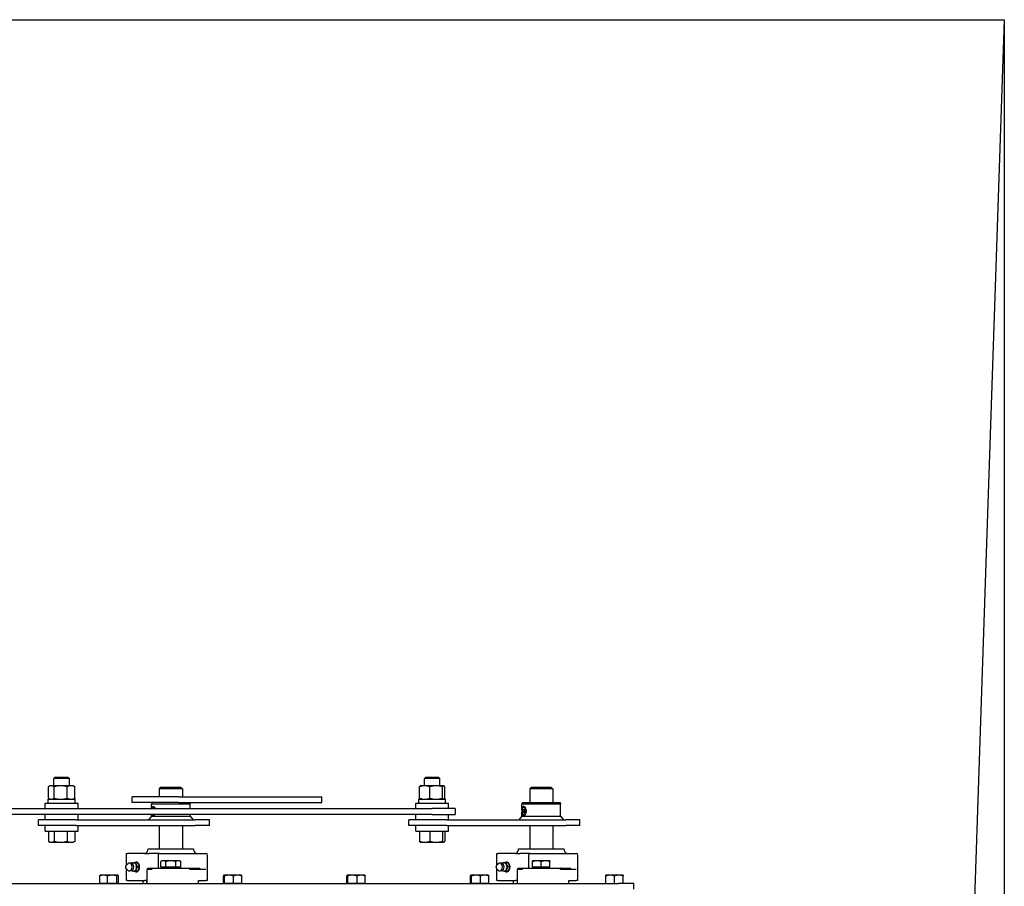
# Model space of a CAD drawing. Header units: inches. Extents: x 24 to 1128, y -69 to 748.
# Tile 590 of 656: x 532 to 564, y 642 to 670. Entities that reach past the tile are written whole.
import ezdxf

# ---------------------------------------------------------------- set-up
doc = ezdxf.new("R2010")
doc.units = ezdxf.units.IN
doc.header["$LTSCALE"] = 32
doc.header["$MEASUREMENT"] = 0
doc.layers.add('Visible (ANSI)', color=7, linetype='Continuous', lineweight=30)

msp = doc.modelspace()

# ---------------------------------------------------------------- linework, layer by layer
at = {"layer": 'Visible (ANSI)'}
for p, q in [((510.15563, 669.66853), (564.15563, 669.66853)), ((564.15563, 669.66853), (563.15563, 640.29353)), ((564.15563, 669.66853), (564.15563, 558.91853)), ((533.41729, 645.11653), (533.3701, 645.07076)), ((533.8701, 645.07076), (533.3701, 645.07076)), ((533.3701, 644.83553), (533.3701, 645.07076)), ((533.41729, 645.11653), (533.82291, 645.11653)), ((533.82291, 645.11653), (533.8701, 645.07076)), ((533.8701, 644.83553), (533.8701, 645.07076)), ((545.41729, 645.11653), (545.3701, 645.07076)), ((545.8701, 645.07076), (545.3701, 645.07076)), ((545.3701, 644.83553), (545.3701, 645.07076)), ((545.41729, 645.11653), (545.82291, 645.11653)), ((545.82291, 645.11653), (545.8701, 645.07076)), ((545.8701, 644.83553), (545.8701, 645.07076)), ((533.18876, 644.43102), (533.18876, 644.80204)), ((533.2451, 644.83553), (533.20648, 644.81323)), ((533.28011, 644.83553), (533.2451, 644.83553)), ((533.58713, 644.83553), (533.28011, 644.83553)), ((533.37146, 644.43102), (533.37146, 644.80204)), ((533.92712, 644.83553), (533.58713, 644.83553)), ((533.8028, 644.43102), (533.8028, 644.80204)), ((533.9951, 644.83553), (533.92712, 644.83553)), ((533.9951, 644.83553), (534.03372, 644.81323)), ((534.05143, 644.43102), (534.05143, 644.80204)), ((536.84313, 644.79353), (536.78063, 644.73103)), ((537.53063, 644.73103), (536.78063, 644.73103)), ((536.78063, 644.73103), (536.78063, 644.48103)), ((536.84313, 644.79353), (537.46813, 644.79353)), ((537.46813, 644.79353), (537.53063, 644.73103)), ((537.53063, 644.73103), (537.53063, 644.48103)), ((545.21303, 644.43102), (545.21303, 644.80204)), ((545.2451, 644.83553), (545.23924, 644.83215)), ((545.37873, 644.83553), (545.2451, 644.83553)), ((545.74795, 644.83553), (545.37873, 644.83553)), ((545.54442, 644.43102), (545.54442, 644.80204)), ((545.98933, 644.83553), (545.74795, 644.83553)), ((545.95149, 644.43102), (545.95149, 644.80204)), ((545.9951, 644.83553), (545.98933, 644.83553)), ((545.9951, 644.83553), (546.00096, 644.83215)), ((546.02717, 644.43102), (546.02717, 644.80204)), ((548.84313, 644.79353), (548.78063, 644.73103)), ((549.53063, 644.73103), (548.78063, 644.73103)), ((548.78063, 644.73103), (548.78063, 644.29353)), ((548.84313, 644.79353), (549.46813, 644.79353)), ((549.46813, 644.79353), (549.53063, 644.73103)), ((549.53063, 644.73103), (549.53063, 644.29353)), ((533.1856, 644.39753), (534.0546, 644.39753)), ((533.1856, 644.27253), (533.1856, 644.39753)), ((533.2451, 644.39753), (533.20648, 644.41983)), ((533.9951, 644.39753), (534.03372, 644.41983)), ((534.0546, 644.27253), (534.0546, 644.39753)), ((537.42028, 644.48103), (535.90563, 644.48103)), ((535.90563, 644.29353), (535.90563, 644.48103)), ((537.42028, 644.29353), (535.90563, 644.29353)), ((536.5457, 644.29353), (536.53063, 644.23728)), ((537.42028, 644.48103), (542.04403, 644.48103)), ((537.42028, 644.29353), (542.04403, 644.29353)), ((537.76556, 644.29353), (537.78063, 644.23728)), ((542.04403, 644.29353), (542.04403, 644.48103)), ((545.1856, 644.39753), (546.0546, 644.39753)), ((545.1856, 644.27253), (545.1856, 644.39753)), ((545.2451, 644.39753), (545.23924, 644.40091)), ((545.9951, 644.39753), (546.00096, 644.40091)), ((546.0546, 644.27253), (546.0546, 644.39753)), ((548.5457, 644.29353), (548.53063, 644.23728)), ((548.5457, 644.29353), (549.76556, 644.29353)), ((549.76556, 644.29353), (549.78063, 644.23728)), ((521.6201, 644.09553), (545.6201, 644.09553)), ((533.0886, 644.27253), (534.1516, 644.27253)), ((533.0886, 644.09553), (533.0886, 644.27253)), ((534.1516, 644.09553), (534.1516, 644.27253)), ((537.78063, 644.23728), (536.53063, 644.23728)), ((536.53063, 644.09553), (536.53063, 644.23728)), ((537.78063, 644.09553), (537.78063, 644.23728)), ((545.0886, 644.27253), (546.1516, 644.27253)), ((545.0886, 644.09553), (545.0886, 644.27253)), ((546.3701, 644.09553), (545.6201, 644.09553)), ((546.1516, 644.09553), (546.1516, 644.27253)), ((546.3701, 644.09553), (546.3701, 643.90803)), ((549.78063, 644.23728), (548.53063, 644.23728)), ((548.53063, 644.05878), (548.53063, 644.23728)), ((548.55963, 644.01228), (548.57239, 644.06641)), ((548.55963, 644.01228), (548.61069, 644.01228)), ((548.57239, 643.95815), (548.55963, 644.01228)), ((548.57239, 644.06641), (548.59792, 644.06641)), ((548.59792, 644.06641), (548.61069, 644.01228)), ((548.61069, 644.01228), (548.59792, 643.95815)), ((549.78063, 643.85282), (549.78063, 644.23728)), ((545.6201, 643.90803), (521.6201, 643.90803)), ((534.09474, 643.73103), (532.8701, 643.73103)), ((532.8701, 643.54353), (532.8701, 643.73103)), ((533.0886, 643.73103), (533.0886, 643.90803)), ((534.09474, 643.73103), (537.9467, 643.73103)), ((534.1516, 643.73103), (534.1516, 643.90803)), ((536.53063, 643.85282), (536.43376, 643.73103)), ((536.53063, 643.85282), (536.53063, 643.90803)), ((536.53063, 643.85282), (536.58516, 643.85282)), ((536.58516, 643.85282), (537.78063, 643.85282)), ((537.78063, 643.85282), (537.78063, 643.90803)), ((537.78063, 643.85282), (537.8775, 643.73103)), ((538.40563, 643.73103), (537.9467, 643.73103)), ((538.40563, 643.54353), (538.40563, 643.73103)), ((546.09474, 643.73103), (544.8701, 643.73103)), ((544.8701, 643.54353), (544.8701, 643.73103)), ((545.0886, 643.73103), (545.0886, 643.90803)), ((545.6201, 643.90803), (546.3701, 643.90803)), ((546.09474, 643.73103), (549.9467, 643.73103)), ((546.1516, 643.73103), (546.1516, 643.90803)), ((548.53063, 643.85282), (548.43376, 643.73103)), ((548.53063, 643.85282), (548.53063, 643.96578)), ((548.53063, 643.85282), (548.58516, 643.85282)), ((548.59792, 643.95815), (548.57239, 643.95815)), ((548.58516, 643.85282), (549.78063, 643.85282)), ((549.78063, 643.85282), (549.8775, 643.73103)), ((550.40563, 643.73103), (549.9467, 643.73103)), ((550.40563, 643.54353), (550.40563, 643.73103)), ((534.09474, 643.54353), (532.8701, 643.54353)), ((533.0886, 643.36653), (533.0886, 643.54353)), ((533.0886, 643.36653), (534.1516, 643.36653)), ((533.18876, 643.36653), (533.18876, 643.03602)), ((533.37146, 643.36653), (533.37146, 643.03602)), ((533.8028, 643.36653), (533.8028, 643.03602)), ((534.05143, 643.36653), (534.05143, 643.03602)), ((534.09474, 643.54353), (537.9467, 643.54353)), ((534.1516, 643.36653), (534.1516, 643.54353)), ((536.78063, 643.54353), (536.78063, 642.79353)), ((537.53063, 643.54353), (537.53063, 642.79353)), ((538.40563, 643.54353), (537.9467, 643.54353)), ((546.09474, 643.54353), (544.8701, 643.54353)), ((545.0886, 643.36653), (545.0886, 643.54353)), ((545.0886, 643.36653), (546.1516, 643.36653)), ((545.21303, 643.36653), (545.21303, 643.03602)), ((545.54442, 643.36653), (545.54442, 643.03602)), ((545.95149, 643.36653), (545.95149, 643.03602)), ((546.02717, 643.36653), (546.02717, 643.03602)), ((546.09474, 643.54353), (549.9467, 643.54353)), ((546.1516, 643.36653), (546.1516, 643.54353)), ((548.78063, 643.54353), (548.78063, 642.79353)), ((549.53063, 643.54353), (549.53063, 642.79353)), ((550.40563, 643.54353), (549.9467, 643.54353)), ((533.2451, 643.00253), (533.20648, 643.02483)), ((533.9951, 643.00253), (534.03372, 643.02483)), ((533.2451, 643.00253), (533.28011, 643.00253)), ((533.28011, 643.00253), (533.58713, 643.00253)), ((533.58713, 643.00253), (533.92712, 643.00253)), ((533.92712, 643.00253), (533.9951, 643.00253)), ((536.42138, 642.79353), (537.88988, 642.79353)), ((545.2451, 643.00253), (545.23924, 643.00591)), ((545.2451, 643.00253), (545.37873, 643.00253)), ((545.37873, 643.00253), (545.74795, 643.00253)), ((545.74795, 643.00253), (545.98933, 643.00253)), ((545.98933, 643.00253), (545.9951, 643.00253)), ((545.9951, 643.00253), (546.00096, 643.00591)), ((548.42138, 642.79353), (549.88988, 642.79353)), ((535.72165, 642.63728), (535.75094, 642.63728)), ((535.72165, 642.27137), (535.72165, 642.63728)), ((536.31662, 642.63728), (535.75094, 642.63728)), ((536.31662, 642.63728), (536.45804, 642.63728)), ((536.78672, 642.63728), (536.45804, 642.63728)), ((536.74756, 642.58728), (536.74756, 642.16853)), ((536.78672, 642.63728), (538.29313, 642.63728)), ((536.83088, 642.19353), (536.83088, 642.37779)), ((536.87438, 642.40291), (536.83223, 642.37857)), ((536.91104, 642.40291), (536.87438, 642.40291)), ((537.15357, 642.40291), (536.91104, 642.40291)), ((536.9912, 642.19353), (536.9912, 642.37779)), ((537.39817, 642.40291), (537.15357, 642.40291)), ((537.31595, 642.19353), (537.31595, 642.37779)), ((537.43688, 642.40291), (537.39817, 642.40291)), ((537.43688, 642.40291), (537.47903, 642.37857)), ((537.48038, 642.19353), (537.48038, 642.37779)), ((538.34313, 641.76853), (538.34313, 642.58728)), ((547.72165, 642.63728), (547.75094, 642.63728)), ((547.72165, 642.27137), (547.72165, 642.63728)), ((548.31662, 642.63728), (547.75094, 642.63728)), ((548.31662, 642.63728), (548.45804, 642.63728)), ((548.78672, 642.63728), (548.45804, 642.63728)), ((548.74756, 642.58728), (548.74756, 642.16853)), ((548.78672, 642.63728), (550.29313, 642.63728)), ((549.01501, 642.40291), (548.87438, 642.40291)), ((548.87438, 642.19353), (548.87438, 642.37779)), ((549.29626, 642.40291), (549.01501, 642.40291)), ((549.15563, 642.19353), (549.15563, 642.37779)), ((549.43688, 642.40291), (549.29626, 642.40291)), ((549.43688, 642.19353), (549.43688, 642.37779)), ((550.34313, 641.76853), (550.34313, 642.58728)), ((535.72165, 641.76853), (535.72165, 642.13444)), ((535.72914, 642.27928), (535.76144, 642.30867)), ((535.72914, 642.12653), (535.76144, 642.09714)), ((536.08133, 642.3407), (536.01522, 642.3407)), ((536.08133, 642.06511), (536.01522, 642.06511)), ((536.13759, 642.2029), (536.07148, 642.2029)), ((536.37353, 642.11853), (536.37353, 641.66853)), ((536.53541, 642.11853), (536.37353, 642.11853)), ((536.40221, 642.16853), (536.40221, 642.11853)), ((536.40221, 642.16853), (536.53541, 642.16853)), ((536.53541, 642.16853), (536.53541, 642.11853)), ((536.54651, 642.16853), (536.53541, 642.16853)), ((536.54651, 642.16853), (537.76475, 642.16853)), ((536.9912, 642.19353), (536.83088, 642.19353)), ((536.90251, 642.19353), (536.90251, 642.16853)), ((537.31595, 642.19353), (536.9912, 642.19353)), ((537.48038, 642.19353), (537.31595, 642.19353)), ((537.40876, 642.19353), (537.40876, 642.16853)), ((537.77586, 642.16853), (537.76475, 642.16853)), ((537.77586, 642.16853), (538.10012, 642.16853)), ((537.77586, 642.11853), (537.77586, 642.16853)), ((538.28474, 642.11853), (537.77586, 642.11853)), ((538.10012, 642.11853), (538.10012, 642.16853)), ((547.72165, 641.76853), (547.72165, 642.13444)), ((547.72914, 642.27928), (547.76144, 642.30867)), ((547.72914, 642.12653), (547.76144, 642.09714)), ((548.08133, 642.3407), (548.01522, 642.3407)), ((548.08133, 642.06511), (548.01522, 642.06511)), ((548.13759, 642.2029), (548.07148, 642.2029)), ((548.37353, 642.11853), (548.37353, 641.66853)), ((548.53541, 642.11853), (548.37353, 642.11853)), ((548.40221, 642.16853), (548.40221, 642.11853)), ((548.40221, 642.16853), (548.53541, 642.16853)), ((548.53541, 642.16853), (548.53541, 642.11853)), ((548.54651, 642.16853), (548.53541, 642.16853)), ((548.54651, 642.16853), (549.76475, 642.16853)), ((549.15563, 642.19353), (548.87438, 642.19353)), ((548.90251, 642.19353), (548.90251, 642.16853)), ((549.43688, 642.19353), (549.15563, 642.19353)), ((549.40876, 642.19353), (549.40876, 642.16853)), ((549.77586, 642.16853), (549.76475, 642.16853)), ((549.77586, 642.16853), (550.10012, 642.16853)), ((549.77586, 642.11853), (549.77586, 642.16853)), ((550.28474, 642.11853), (549.77586, 642.11853)), ((550.10012, 642.11853), (550.10012, 642.16853)), ((534.85238, 641.66853), (534.85238, 641.91144)), ((534.87463, 641.93653), (534.871, 641.93444)), ((534.97817, 641.93653), (534.87463, 641.93653)), ((535.25558, 641.93653), (534.97817, 641.93653)), ((535.10396, 641.66853), (535.10396, 641.91144)), ((535.43305, 641.93653), (535.25558, 641.93653)), ((535.40721, 641.66853), (535.40721, 641.91144)), ((535.43663, 641.93653), (535.43305, 641.93653)), ((535.43663, 641.93653), (535.44027, 641.93444)), ((535.45888, 641.66853), (535.45888, 641.91144)), ((535.75094, 641.76853), (535.72165, 641.76853)), ((535.75094, 641.76853), (536.31662, 641.76853)), ((536.2582, 641.66853), (536.2582, 641.76853)), ((536.37243, 641.76853), (536.31662, 641.76853)), ((536.37243, 641.76853), (536.37243, 641.66853)), ((538.05086, 641.76853), (538.28474, 641.76853)), ((538.05086, 641.66853), (538.05086, 641.76853)), ((538.05307, 641.66853), (538.05307, 641.76853)), ((538.34313, 641.76853), (538.28474, 641.76853)), ((538.85854, 641.66853), (538.85854, 641.91144)), ((538.87463, 641.93653), (538.87293, 641.93555)), ((538.87633, 641.93653), (538.87463, 641.93653)), ((539.04265, 641.93653), (538.87633, 641.93653)), ((538.89411, 641.66853), (538.89411, 641.91144)), ((539.32196, 641.93653), (539.04265, 641.93653)), ((539.1912, 641.66853), (539.1912, 641.91144)), ((539.43663, 641.93653), (539.32196, 641.93653)), ((539.43663, 641.93653), (539.43834, 641.93555)), ((539.45272, 641.66853), (539.45272, 641.91144)), ((542.85854, 641.66853), (542.85854, 641.91144)), ((542.87463, 641.93653), (542.87293, 641.93555)), ((542.87633, 641.93653), (542.87463, 641.93653)), ((543.04265, 641.93653), (542.87633, 641.93653)), ((542.89411, 641.66853), (542.89411, 641.91144)), ((543.32196, 641.93653), (543.04265, 641.93653)), ((543.1912, 641.66853), (543.1912, 641.91144)), ((543.43663, 641.93653), (543.32196, 641.93653)), ((543.43663, 641.93653), (543.43834, 641.93555)), ((543.45272, 641.66853), (543.45272, 641.91144)), ((546.85854, 641.66853), (546.85854, 641.91144)), ((546.87463, 641.93653), (546.87293, 641.93555)), ((546.87633, 641.93653), (546.87463, 641.93653)), ((547.04265, 641.93653), (546.87633, 641.93653)), ((546.89411, 641.66853), (546.89411, 641.91144)), ((547.32196, 641.93653), (547.04265, 641.93653)), ((547.1912, 641.66853), (547.1912, 641.91144)), ((547.43663, 641.93653), (547.32196, 641.93653)), ((547.43663, 641.93653), (547.43834, 641.93555)), ((547.45272, 641.66853), (547.45272, 641.91144)), ((547.75094, 641.76853), (547.72165, 641.76853)), ((547.75094, 641.76853), (548.31662, 641.76853)), ((548.2582, 641.66853), (548.2582, 641.76853)), ((548.37243, 641.76853), (548.31662, 641.76853)), ((548.37243, 641.76853), (548.37243, 641.66853)), ((550.05086, 641.76853), (550.28474, 641.76853)), ((550.05086, 641.66853), (550.05086, 641.76853)), ((550.05307, 641.66853), (550.05307, 641.76853)), ((550.34313, 641.76853), (550.28474, 641.76853)), ((551.39013, 641.93653), (551.24963, 641.93653)), ((551.24963, 641.66853), (551.24963, 641.91143)), ((551.67113, 641.93653), (551.39013, 641.93653)), ((551.53063, 641.66853), (551.53063, 641.91143)), ((551.81163, 641.93653), (551.67113, 641.93653)), ((551.81163, 641.66853), (551.81163, 641.91143)), ((522.65563, 641.66853), (551.65563, 641.66853)), ((534.97817, 641.66853), (534.85238, 641.66853)), ((534.87463, 641.66853), (534.87463, 641.66853)), ((535.10396, 641.66853), (534.97817, 641.66853)), ((535.25558, 641.66853), (535.10396, 641.66853)), ((535.40721, 641.66853), (535.25558, 641.66853)), ((535.43305, 641.66853), (535.40721, 641.66853)), ((535.45888, 641.66853), (535.43305, 641.66853)), ((535.43663, 641.66853), (535.43663, 641.66853)), ((538.87633, 641.66853), (538.85854, 641.66853)), ((538.87463, 641.66853), (538.87463, 641.66853)), ((538.89411, 641.66853), (538.87633, 641.66853)), ((539.04265, 641.66853), (538.89411, 641.66853)), ((539.1912, 641.66853), (539.04265, 641.66853)), ((539.32196, 641.66853), (539.1912, 641.66853)), ((539.45272, 641.66853), (539.32196, 641.66853)), ((539.43663, 641.66853), (539.43663, 641.66853)), ((542.87633, 641.66853), (542.85854, 641.66853)), ((542.87463, 641.66853), (542.87463, 641.66853)), ((542.89411, 641.66853), (542.87633, 641.66853)), ((543.04265, 641.66853), (542.89411, 641.66853)), ((543.1912, 641.66853), (543.04265, 641.66853)), ((543.32196, 641.66853), (543.1912, 641.66853)), ((543.45272, 641.66853), (543.32196, 641.66853)), ((543.43663, 641.66853), (543.43663, 641.66853)), ((546.87633, 641.66853), (546.85854, 641.66853)), ((546.87463, 641.66853), (546.87463, 641.66853)), ((546.89411, 641.66853), (546.87633, 641.66853)), ((547.04265, 641.66853), (546.89411, 641.66853)), ((547.1912, 641.66853), (547.04265, 641.66853)), ((547.32196, 641.66853), (547.1912, 641.66853)), ((547.45272, 641.66853), (547.32196, 641.66853)), ((547.43663, 641.66853), (547.43663, 641.66853)), ((552.15563, 641.66853), (551.65563, 641.66853)), ((552.15563, 641.48103), (552.15563, 641.66853))]:
    msp.add_line(p, q, dxfattribs=at)
for centre, radius, start, end in [((536.23388, 642.79353), 0.1875, 303.55731, 0), ((538.07738, 642.79353), 0.1875, 180, 236.44269), ((548.23388, 642.79353), 0.1875, 303.55731, 0), ((550.07738, 642.79353), 0.1875, 180, 236.44269), ((538.29313, 642.58728), 0.05, 0, 90), ((550.29313, 642.58728), 0.05, 0, 90), ((535.82625, 642.2029), 0.12795, 35.043536, 105.134486), ((535.82625, 642.2029), 0.12795, 254.865514, 324.956464), ((547.82625, 642.2029), 0.12795, 35.043536, 105.134486), ((547.82625, 642.2029), 0.12795, 254.865514, 324.956464)]:
    msp.add_arc(centre, radius, start, end, dxfattribs=at)
for centre, major_axis, ratio, start_param, end_param in [((536.59157, 644.01228), (0, 0.15625), 0.40848832, 0.6410601, 1.00889045), ((536.58516, 644.01228), (0, 0.1232), 0.40848832, 5.45434424, 7.11202637), ((536.59157, 644.01228), (0, 0.15625), 0.40848832, 0.0499045, 0.6410601), ((536.59157, 644.01228), (0, -0.15625), 0.40848832, 2.13270221, 2.50053255), ((548.59157, 644.01228), (0, 0.15625), 0.40848832, 0.6410601, 2.50053255), ((548.59157, 644.01228), (0, 0.15625), 0.40848832, 0.0499045, 0.6410601), ((548.59157, 644.01228), (0, -0.15625), 0.40848832, 0.6410601, 2.50053255), ((536.59157, 644.01228), (0, 0.15625), 0.40848832, 2.30123975, 2.50053255), ((536.59157, 644.01228), (0, -0.15625), 0.40848832, 5.6421252, 6.23328081), ((536.58516, 644.01228), (0, -0.1232), 0.40848832, 5.72117409, 6.84519653), ((536.59157, 644.01228), (0, -0.15625), 0.40848832, 0.6410601, 0.8403529), ((548.59157, 644.01228), (0, -0.15625), 0.40848832, 5.6421252, 6.23328081), ((535.80954, 642.2029), (0, 0.12575), 0.70710678, 2.5699821, 6.85479586), ((535.95026, 642.2029), (0, 0.1378), 0.70710678, 0, 0.63680804), ((535.95026, 642.2029), (0, -0.1378), 0.70710678, 5.64637727, 6.28318531), ((535.87863, 642.2029), (0, -0.10433), 0.70710678, 0.78949219, 2.35210046), ((535.95026, 642.2029), (0, 0.1378), 0.70710678, 5.23598776, 6.28318531), ((535.95026, 642.2029), (0, -0.1378), 0.70710678, 0, 1.04719755), ((536.03378, 642.2029), (0, -0.15625), 0.70710678, 5.79224464, 9.91571863), ((535.95026, 642.2029), (0, -0.1378), 0.70710678, 1.04719755, 2.0943951), ((536.05588, 642.2029), (0, -0.125), 0.70710678, 0.50126686, 2.6403258), ((547.80954, 642.2029), (0, 0.12575), 0.70710678, 2.5699821, 6.85479586), ((547.95026, 642.2029), (0, 0.1378), 0.70710678, 0, 0.63680804), ((547.95026, 642.2029), (0, -0.1378), 0.70710678, 5.64637727, 6.28318531), ((547.87863, 642.2029), (0, -0.10433), 0.70710678, 0.78949219, 2.35210046), ((547.95026, 642.2029), (0, 0.1378), 0.70710678, 5.23598776, 6.28318531), ((547.95026, 642.2029), (0, -0.1378), 0.70710678, 0, 1.04719755), ((548.03378, 642.2029), (0, -0.15625), 0.70710678, 5.79224464, 9.91571863), ((547.95026, 642.2029), (0, -0.1378), 0.70710678, 1.04719755, 2.0943951), ((548.05588, 642.2029), (0, -0.125), 0.70710678, 0.50126686, 2.6403258)]:
    msp.add_ellipse(centre, major_axis=major_axis, ratio=ratio, start_param=start_param, end_param=end_param, dxfattribs=at)
msp.add_ellipse((548.58516, 644.01228), major_axis=(0, -0.1232), ratio=0.40848832, dxfattribs=at)
for points, weights in [([(533.28011, 644.83553), (533.23772, 644.83553), (533.18876, 644.80204)], [1, 1.0379548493, 1]), ([(533.37146, 644.80204), (533.32251, 644.83553), (533.28011, 644.83553)], [1, 1.0379548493, 1]), ([(533.58713, 644.83553), (533.48704, 644.83553), (533.37146, 644.80204)], [1, 1.0379548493, 1]), ([(533.8028, 644.80204), (533.68722, 644.83553), (533.58713, 644.83553)], [1, 1.0379548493, 1]), ([(533.92712, 644.83553), (533.86942, 644.83553), (533.8028, 644.80204)], [1, 1.0379548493, 1]), ([(534.05143, 644.80204), (533.98481, 644.83553), (533.92712, 644.83553)], [1, 1.0379548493, 1]), ([(534.03372, 644.81323), (534.04237, 644.80824), (534.05143, 644.80204)], [1.01118263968, 1.00681498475, 1]), ([(545.37873, 644.83553), (545.30183, 644.83553), (545.21303, 644.80204)], [1, 1.0379548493, 1]), ([(545.21303, 644.80204), (545.22697, 644.82507), (545.23924, 644.83215)], [1, 1.02579049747, 1.01653146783]), ([(545.54442, 644.80204), (545.45562, 644.83553), (545.37873, 644.83553)], [1, 1.0379548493, 1]), ([(545.74795, 644.83553), (545.65349, 644.83553), (545.54442, 644.80204)], [1, 1.0379548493, 1]), ([(545.95149, 644.80204), (545.84241, 644.83553), (545.74795, 644.83553)], [1, 1.0379548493, 1]), ([(545.98933, 644.83553), (545.97177, 644.83553), (545.95149, 644.80204)], [1, 1.0379548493, 1]), ([(546.02717, 644.80204), (546.00689, 644.83553), (545.98933, 644.83553)], [1, 1.0379548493, 1]), ([(533.18876, 644.43102), (533.23772, 644.39753), (533.28011, 644.39753)], [1, 1.0379548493, 1]), ([(533.28011, 644.39753), (533.32251, 644.39753), (533.37146, 644.43102)], [1, 1.0379548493, 1]), ([(533.37146, 644.43102), (533.48704, 644.39753), (533.58713, 644.39753)], [1, 1.0379548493, 1]), ([(533.58713, 644.39753), (533.68722, 644.39753), (533.8028, 644.43102)], [1, 1.0379548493, 1]), ([(533.8028, 644.43102), (533.86942, 644.39753), (533.92712, 644.39753)], [1, 1.0379548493, 1]), ([(533.92712, 644.39753), (533.98481, 644.39753), (534.05143, 644.43102)], [1, 1.0379548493, 1]), ([(534.05143, 644.43102), (534.04237, 644.42482), (534.03372, 644.41983)], [1, 1.00681498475, 1.01118263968]), ([(545.23924, 644.40091), (545.22697, 644.40799), (545.21303, 644.43102)], [1.01653146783, 1.02579049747, 1]), ([(545.21303, 644.43102), (545.30183, 644.39753), (545.37873, 644.39753)], [1, 1.0379548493, 1]), ([(545.37873, 644.39753), (545.45562, 644.39753), (545.54442, 644.43102)], [1, 1.0379548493, 1]), ([(545.54442, 644.43102), (545.65349, 644.39753), (545.74795, 644.39753)], [1, 1.0379548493, 1]), ([(545.74795, 644.39753), (545.84241, 644.39753), (545.95149, 644.43102)], [1, 1.0379548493, 1]), ([(545.95149, 644.43102), (545.97177, 644.39753), (545.98933, 644.39753)], [1, 1.0379548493, 1]), ([(545.98933, 644.39753), (546.00689, 644.39753), (546.02717, 644.43102)], [1, 1.0379548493, 1]), ([(533.18876, 643.03602), (533.23772, 643.00253), (533.28011, 643.00253)], [1, 1.0379548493, 1]), ([(533.28011, 643.00253), (533.32251, 643.00253), (533.37146, 643.03602)], [1, 1.0379548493, 1]), ([(533.37146, 643.03602), (533.48704, 643.00253), (533.58713, 643.00253)], [1, 1.0379548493, 1]), ([(533.58713, 643.00253), (533.68722, 643.00253), (533.8028, 643.03602)], [1, 1.0379548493, 1]), ([(533.8028, 643.03602), (533.86942, 643.00253), (533.92712, 643.00253)], [1, 1.0379548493, 1]), ([(533.92712, 643.00253), (533.98481, 643.00253), (534.05143, 643.03602)], [1, 1.0379548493, 1]), ([(534.05143, 643.03602), (534.04237, 643.02982), (534.03372, 643.02483)], [1, 1.00681498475, 1.01118263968]), ([(545.21303, 643.03602), (545.30183, 643.00253), (545.37873, 643.00253)], [1, 1.0379548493, 1]), ([(545.23924, 643.00591), (545.22697, 643.01299), (545.21303, 643.03602)], [1.01653146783, 1.02579049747, 1]), ([(545.37873, 643.00253), (545.45562, 643.00253), (545.54442, 643.03602)], [1, 1.0379548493, 1]), ([(545.54442, 643.03602), (545.65349, 643.00253), (545.74795, 643.00253)], [1, 1.0379548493, 1]), ([(545.74795, 643.00253), (545.84241, 643.00253), (545.95149, 643.03602)], [1, 1.0379548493, 1]), ([(545.95149, 643.03602), (545.97177, 643.00253), (545.98933, 643.00253)], [1, 1.0379548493, 1]), ([(545.98933, 643.00253), (546.00689, 643.00253), (546.02717, 643.03602)], [1, 1.0379548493, 1]), ([(536.91104, 642.40291), (536.87384, 642.40291), (536.83088, 642.37779)], [1, 1.0379548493, 1]), ([(536.9912, 642.37779), (536.94824, 642.40291), (536.91104, 642.40291)], [1, 1.0379548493, 1]), ([(537.15357, 642.40291), (537.07821, 642.40291), (536.9912, 642.37779)], [1, 1.0379548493, 1]), ([(537.31595, 642.37779), (537.22893, 642.40291), (537.15357, 642.40291)], [1, 1.0379548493, 1]), ([(537.39817, 642.40291), (537.36001, 642.40291), (537.31595, 642.37779)], [1, 1.0379548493, 1]), ([(537.48038, 642.37779), (537.43632, 642.40291), (537.39817, 642.40291)], [1, 1.0379548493, 1]), ([(537.47903, 642.37857), (537.47971, 642.37818), (537.48038, 642.37779)], [1.00113553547, 1.00057652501, 1]), ([(548.87438, 642.37779), (548.87438, 642.40291), (548.87438, 642.40291)], [1, 1.0379548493, 1]), ([(549.01501, 642.40291), (548.94974, 642.40291), (548.87438, 642.37779)], [1, 1.0379548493, 1]), ([(549.15563, 642.37779), (549.08027, 642.40291), (549.01501, 642.40291)], [1, 1.0379548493, 1]), ([(549.29626, 642.40291), (549.23099, 642.40291), (549.15563, 642.37779)], [1, 1.0379548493, 1]), ([(549.43688, 642.37779), (549.36152, 642.40291), (549.29626, 642.40291)], [1, 1.0379548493, 1]), ([(549.43688, 642.40291), (549.43688, 642.40291), (549.43688, 642.37779)], [1, 1.0379548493, 1]), ([(535.88729, 642.31536), (535.89422, 642.32751), (535.90271, 642.3407)], [1.01723833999, 1.0132325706, 1]), ([(535.90271, 642.06511), (535.89422, 642.0783), (535.88729, 642.09045)], [1, 1.0132325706, 1.01723833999]), ([(535.90271, 642.3407), (535.92416, 642.3407), (535.95026, 642.3407)], [1, 1.0379548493, 1]), ([(535.95026, 642.06511), (535.92416, 642.06511), (535.90271, 642.06511)], [1, 1.0379548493, 1]), ([(535.95026, 642.3407), (535.97637, 642.3407), (536.01522, 642.3407)], [1, 1.0379548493, 1]), ([(536.01522, 642.06511), (535.97637, 642.06511), (535.95026, 642.06511)], [1, 1.0379548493, 1]), ([(536.01522, 642.3407), (536.02159, 642.30378), (536.03465, 642.2718)], [1, 1.0379548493, 1]), ([(536.03465, 642.13401), (536.02159, 642.10203), (536.01522, 642.06511)], [1, 1.0379548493, 1]), ([(536.03465, 642.2718), (536.0477, 642.23983), (536.07148, 642.2029)], [1, 1.0379548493, 1]), ([(536.07148, 642.2029), (536.0477, 642.16598), (536.03465, 642.13401)], [1, 1.0379548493, 1]), ([(536.11816, 642.2718), (536.10511, 642.30378), (536.08133, 642.3407)], [1, 1.0379548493, 1]), ([(536.08133, 642.06511), (536.10511, 642.10203), (536.11816, 642.13401)], [1, 1.0379548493, 1]), ([(536.13759, 642.2029), (536.13122, 642.23983), (536.11816, 642.2718)], [1, 1.0379548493, 1]), ([(536.11816, 642.13401), (536.13122, 642.16598), (536.13759, 642.2029)], [1, 1.0379548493, 1]), ([(547.88729, 642.31536), (547.89422, 642.32751), (547.90271, 642.3407)], [1.01723833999, 1.0132325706, 1]), ([(547.90271, 642.06511), (547.89422, 642.0783), (547.88729, 642.09045)], [1, 1.0132325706, 1.01723833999]), ([(547.90271, 642.3407), (547.92416, 642.3407), (547.95026, 642.3407)], [1, 1.0379548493, 1]), ([(547.95026, 642.06511), (547.92416, 642.06511), (547.90271, 642.06511)], [1, 1.0379548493, 1]), ([(547.95026, 642.3407), (547.97637, 642.3407), (548.01522, 642.3407)], [1, 1.0379548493, 1]), ([(548.01522, 642.06511), (547.97637, 642.06511), (547.95026, 642.06511)], [1, 1.0379548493, 1]), ([(548.01522, 642.3407), (548.02159, 642.30378), (548.03465, 642.2718)], [1, 1.0379548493, 1]), ([(548.03465, 642.13401), (548.02159, 642.10203), (548.01522, 642.06511)], [1, 1.0379548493, 1]), ([(548.03465, 642.2718), (548.0477, 642.23983), (548.07148, 642.2029)], [1, 1.0379548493, 1]), ([(548.07148, 642.2029), (548.0477, 642.16598), (548.03465, 642.13401)], [1, 1.0379548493, 1]), ([(548.11816, 642.2718), (548.10511, 642.30378), (548.08133, 642.3407)], [1, 1.0379548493, 1]), ([(548.08133, 642.06511), (548.10511, 642.10203), (548.11816, 642.13401)], [1, 1.0379548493, 1]), ([(548.13759, 642.2029), (548.13122, 642.23983), (548.11816, 642.2718)], [1, 1.0379548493, 1]), ([(548.11816, 642.13401), (548.13122, 642.16598), (548.13759, 642.2029)], [1, 1.0379548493, 1]), ([(534.97817, 641.93653), (534.91979, 641.93653), (534.85238, 641.91144)], [1, 1.0379548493, 1]), ([(534.85238, 641.91144), (534.8623, 641.92941), (534.871, 641.93444)], [1, 1.02689674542, 1.01567267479]), ([(535.10396, 641.91144), (535.03655, 641.93653), (534.97817, 641.93653)], [1, 1.0379548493, 1]), ([(535.25558, 641.93653), (535.18521, 641.93653), (535.10396, 641.91144)], [1, 1.0379548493, 1]), ([(535.40721, 641.91144), (535.32595, 641.93653), (535.25558, 641.93653)], [1, 1.0379548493, 1]), ([(535.43305, 641.93653), (535.42105, 641.93653), (535.40721, 641.91144)], [1, 1.0379548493, 1]), ([(535.45888, 641.91144), (535.44504, 641.93653), (535.43305, 641.93653)], [1, 1.0379548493, 1]), ([(538.87633, 641.93653), (538.86807, 641.93653), (538.85854, 641.91144)], [1, 1.0379548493, 1]), ([(538.89411, 641.91144), (538.88458, 641.93653), (538.87633, 641.93653)], [1, 1.0379548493, 1]), ([(539.04265, 641.93653), (538.97371, 641.93653), (538.89411, 641.91144)], [1, 1.0379548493, 1]), ([(539.1912, 641.91144), (539.11159, 641.93653), (539.04265, 641.93653)], [1, 1.0379548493, 1]), ([(539.32196, 641.93653), (539.26127, 641.93653), (539.1912, 641.91144)], [1, 1.0379548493, 1]), ([(539.45272, 641.91144), (539.38265, 641.93653), (539.32196, 641.93653)], [1, 1.0379548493, 1]), ([(539.43834, 641.93555), (539.44503, 641.93168), (539.45272, 641.91144)], [1.01210584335, 1.03039692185, 1]), ([(542.87633, 641.93653), (542.86807, 641.93653), (542.85854, 641.91144)], [1, 1.0379548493, 1]), ([(542.89411, 641.91144), (542.88458, 641.93653), (542.87633, 641.93653)], [1, 1.0379548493, 1]), ([(543.04265, 641.93653), (542.97371, 641.93653), (542.89411, 641.91144)], [1, 1.0379548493, 1]), ([(543.1912, 641.91144), (543.11159, 641.93653), (543.04265, 641.93653)], [1, 1.0379548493, 1]), ([(543.32196, 641.93653), (543.26127, 641.93653), (543.1912, 641.91144)], [1, 1.0379548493, 1]), ([(543.45272, 641.91144), (543.38265, 641.93653), (543.32196, 641.93653)], [1, 1.0379548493, 1]), ([(543.43834, 641.93555), (543.44503, 641.93168), (543.45272, 641.91144)], [1.01210584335, 1.03039692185, 1]), ([(546.87633, 641.93653), (546.86807, 641.93653), (546.85854, 641.91144)], [1, 1.0379548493, 1]), ([(546.89411, 641.91144), (546.88458, 641.93653), (546.87633, 641.93653)], [1, 1.0379548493, 1]), ([(547.04265, 641.93653), (546.97371, 641.93653), (546.89411, 641.91144)], [1, 1.0379548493, 1]), ([(547.1912, 641.91144), (547.11159, 641.93653), (547.04265, 641.93653)], [1, 1.0379548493, 1]), ([(547.32196, 641.93653), (547.26127, 641.93653), (547.1912, 641.91144)], [1, 1.0379548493, 1]), ([(547.45272, 641.91144), (547.38265, 641.93653), (547.32196, 641.93653)], [1, 1.0379548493, 1]), ([(547.43834, 641.93555), (547.44503, 641.93168), (547.45272, 641.91144)], [1.01210584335, 1.03039692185, 1]), ([(551.24963, 641.91143), (551.24963, 641.93653), (551.24963, 641.93653)], [1, 1.0379548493, 1]), ([(551.39013, 641.93653), (551.32493, 641.93653), (551.24963, 641.91143)], [1, 1.0379548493, 1]), ([(551.53063, 641.91143), (551.45534, 641.93653), (551.39013, 641.93653)], [1, 1.0379548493, 1]), ([(551.67113, 641.93653), (551.60593, 641.93653), (551.53063, 641.91143)], [1, 1.0379548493, 1]), ([(551.81163, 641.91143), (551.73634, 641.93653), (551.67113, 641.93653)], [1, 1.0379548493, 1]), ([(551.81163, 641.93653), (551.81163, 641.93653), (551.81163, 641.91143)], [1, 1.0379548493, 1])]:
    msp.add_rational_spline(points, weights, degree=2, dxfattribs=at)
for points, knots in [([(536.5534, 644.13751), (536.55615, 644.1451), (536.55946, 644.15161), (536.56948, 644.16457), (536.57711, 644.16853), (536.58516, 644.16853)], [1.558374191, 1.558374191, 1.558374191, 1.558374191, 1.652058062, 1.652058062, 1.802233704, 1.802233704, 1.802233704, 1.802233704]), ([(536.58516, 644.16853), (536.59321, 644.16853), (536.60271, 644.16457), (536.61821, 644.15161), (536.62418, 644.1451), (536.62974, 644.13751)], [1.802233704, 1.802233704, 1.802233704, 1.802233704, 1.952409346, 1.952409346, 2.046093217, 2.046093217, 2.046093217, 2.046093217]), ([(536.62974, 644.13751), (536.63309, 644.13293), (536.6363, 644.12797), (536.64384, 644.11478), (536.64822, 644.10557), (536.65206, 644.09551)], [2.046093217, 2.046093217, 2.046093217, 2.046093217, 2.102584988, 2.102584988, 2.189299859, 2.189299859, 2.189299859, 2.189299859]), ([(548.5534, 644.13751), (548.55615, 644.1451), (548.55946, 644.15161), (548.56948, 644.16457), (548.57711, 644.16853), (548.58516, 644.16853)], [1.558374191, 1.558374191, 1.558374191, 1.558374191, 1.652058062, 1.652058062, 1.802233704, 1.802233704, 1.802233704, 1.802233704]), ([(548.58516, 644.16853), (548.59321, 644.16853), (548.60271, 644.16457), (548.61821, 644.15161), (548.62418, 644.1451), (548.62974, 644.13751)], [1.802233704, 1.802233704, 1.802233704, 1.802233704, 1.952409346, 1.952409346, 2.046093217, 2.046093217, 2.046093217, 2.046093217]), ([(548.62974, 644.13751), (548.63309, 644.13293), (548.6363, 644.12797), (548.64719, 644.10894), (548.65453, 644.09143), (548.66451, 644.05296), (548.6671, 644.03199), (548.6671, 644.01228), (548.6671, 643.99257), (548.66451, 643.9716), (548.65453, 643.93313), (548.64719, 643.91562), (548.6363, 643.89659), (548.63309, 643.89163), (548.62974, 643.88705)], [2.046093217, 2.046093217, 2.046093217, 2.046093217, 2.102584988, 2.102584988, 2.25278163, 2.25278163, 2.402978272, 2.402978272, 2.402978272, 2.553174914, 2.553174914, 2.703371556, 2.703371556, 2.759863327, 2.759863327, 2.759863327, 2.759863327]), ([(536.58516, 643.85603), (536.57711, 643.85603), (536.56948, 643.85999), (536.55946, 643.87295), (536.55615, 643.87946), (536.5534, 643.88705)], [0.600744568, 0.600744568, 0.600744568, 0.600744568, 0.75092021, 0.75092021, 0.844604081, 0.844604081, 0.844604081, 0.844604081]), ([(536.62974, 643.88705), (536.62418, 643.87946), (536.61821, 643.87295), (536.60271, 643.85999), (536.59321, 643.85603), (536.58516, 643.85603)], [2.759863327, 2.759863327, 2.759863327, 2.759863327, 2.853547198, 2.853547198, 3.00372284, 3.00372284, 3.00372284, 3.00372284]), ([(536.64267, 643.90804), (536.64156, 643.90588), (536.64042, 643.9038), (536.6363, 643.89659), (536.63309, 643.89163), (536.62974, 643.88705)], [2.6815893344, 2.6815893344, 2.6815893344, 2.6815893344, 2.7033715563, 2.7033715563, 2.7598633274, 2.7598633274, 2.7598633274, 2.7598633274]), ([(548.58516, 643.85603), (548.57711, 643.85603), (548.56948, 643.85999), (548.55946, 643.87295), (548.55615, 643.87946), (548.5534, 643.88705)], [0.600744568, 0.600744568, 0.600744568, 0.600744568, 0.75092021, 0.75092021, 0.844604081, 0.844604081, 0.844604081, 0.844604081]), ([(548.62974, 643.88705), (548.62418, 643.87946), (548.61821, 643.87295), (548.60271, 643.85999), (548.59321, 643.85603), (548.58516, 643.85603)], [2.759863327, 2.759863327, 2.759863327, 2.759863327, 2.853547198, 2.853547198, 3.00372284, 3.00372284, 3.00372284, 3.00372284]), ([(536.78672, 642.63728), (536.78171, 642.63728), (536.77579, 642.63575), (536.76672, 642.63074), (536.76189, 642.62651), (536.75521, 642.61761), (536.75209, 642.61149), (536.74862, 642.60026), (536.74756, 642.59325), (536.74756, 642.58728)], [-0.198415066, -0.198415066, -0.198415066, -0.198415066, -0.144401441, -0.144401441, -0.093393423, -0.093393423, -0.045517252, -0.045517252, 0, 0, 0, 0]), ([(548.78672, 642.63728), (548.78171, 642.63728), (548.77579, 642.63575), (548.76672, 642.63074), (548.76189, 642.62651), (548.75521, 642.61761), (548.75209, 642.61149), (548.74862, 642.60026), (548.74756, 642.59325), (548.74756, 642.58728)], [-0.198415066, -0.198415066, -0.198415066, -0.198415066, -0.144401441, -0.144401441, -0.093393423, -0.093393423, -0.045517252, -0.045517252, 0, 0, 0, 0]), ([(535.72914, 642.12653), (535.72313, 642.13199), (535.71787, 642.13871), (535.70906, 642.15414), (535.70558, 642.16289), (535.70078, 642.18146), (535.69949, 642.19127), (535.69921, 642.21096), (535.70022, 642.22083), (535.70449, 642.23966), (535.70774, 642.24863), (535.71623, 642.26473), (535.72145, 642.27188), (535.72803, 642.27826), (535.72858, 642.27878), (535.72914, 642.27928)], [1.6188081, 1.6188081, 1.6188081, 1.6188081, 1.93911213, 1.93911213, 2.26780621, 2.26780621, 2.59799076, 2.59799076, 2.92809932, 2.92809932, 3.25829127, 3.25829127, 3.58739104, 3.58739104, 3.61717965, 3.61717965, 3.61717965, 3.61717965]), ([(535.89275, 642.31401), (535.89275, 642.31401), (535.89246, 642.31377), (535.8917, 642.31327), (535.89153, 642.31317), (535.89135, 642.31306)], [3.669506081, 3.669506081, 3.669506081, 3.669506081, 3.759449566, 3.759449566, 3.780602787, 3.780602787, 3.780602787, 3.780602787]), ([(535.89135, 642.09275), (535.89153, 642.09264), (535.8917, 642.09254), (535.89246, 642.09204), (535.89275, 642.0918), (535.89275, 642.0918)], [1.455384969, 1.455384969, 1.455384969, 1.455384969, 1.47653819, 1.47653819, 1.566481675, 1.566481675, 1.566481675, 1.566481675]), ([(547.72914, 642.12653), (547.72313, 642.13199), (547.71787, 642.13871), (547.70906, 642.15414), (547.70558, 642.16289), (547.70078, 642.18146), (547.69949, 642.19127), (547.69921, 642.21096), (547.70022, 642.22083), (547.70449, 642.23966), (547.70774, 642.24863), (547.71623, 642.26473), (547.72145, 642.27188), (547.72803, 642.27826), (547.72858, 642.27878), (547.72914, 642.27928)], [1.6188081, 1.6188081, 1.6188081, 1.6188081, 1.93911213, 1.93911213, 2.26780621, 2.26780621, 2.59799076, 2.59799076, 2.92809932, 2.92809932, 3.25829127, 3.25829127, 3.58739104, 3.58739104, 3.61717965, 3.61717965, 3.61717965, 3.61717965]), ([(547.89275, 642.31401), (547.89275, 642.31401), (547.89246, 642.31377), (547.8917, 642.31327), (547.89153, 642.31317), (547.89135, 642.31306)], [3.669506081, 3.669506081, 3.669506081, 3.669506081, 3.759449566, 3.759449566, 3.780602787, 3.780602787, 3.780602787, 3.780602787]), ([(547.89135, 642.09275), (547.89153, 642.09264), (547.8917, 642.09254), (547.89246, 642.09204), (547.89275, 642.0918), (547.89275, 642.0918)], [1.455384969, 1.455384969, 1.455384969, 1.455384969, 1.47653819, 1.47653819, 1.566481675, 1.566481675, 1.566481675, 1.566481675])]:
    msp.add_open_spline(points, degree=3, knots=knots, dxfattribs=at)

doc.saveas('drawing.dxf')
